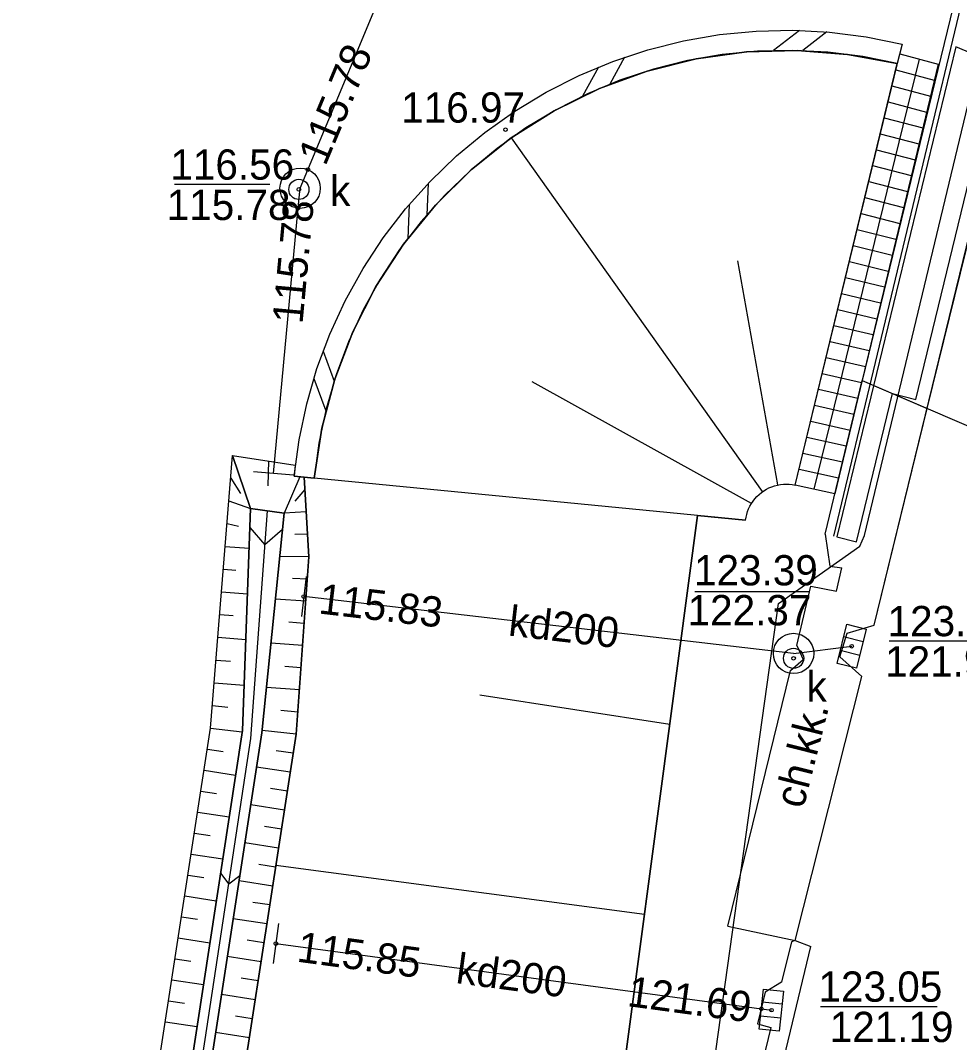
# Model space of a CAD drawing. Extents: x 6424617 to 6425697, y 5665845 to 5667190.
# Drawn here: x 6425417.7 to 6425440.97, y 5666925.51 to 5666950.84 of the extents above; entities that cross this region are included whole.
import ezdxf

# ---------------------------------------------------------------- set-up
doc = ezdxf.new("R2010")
doc.units = 0
for name, color, linetype in [('Warstwa 1', 7, 'Continuous'), ('Warstwa 10', 7, 'Continuous'), ('Warstwa 12', 7, 'Continuous'), ('Warstwa 13', 7, 'Continuous'), ('Warstwa 14', 7, 'Continuous'), ('Warstwa 15', 7, 'Continuous'), ('Warstwa 16', 7, 'Continuous'), ('Warstwa 20', 7, 'Continuous'), ('Warstwa 21', 7, 'Continuous'), ('Warstwa 25', 7, 'Continuous'), ('Warstwa 4', 7, 'Continuous'), ('Warstwa 47', 7, 'Continuous'), ('Warstwa 5', 7, 'Continuous'), ('Warstwa 6', 7, 'Continuous'), ('Warstwa 61', 7, 'Continuous'), ('Warstwa 7', 7, 'Continuous'), ('Warstwa 8', 7, 'Continuous'), ('Warstwa 9', 7, 'Continuous')]:
    doc.layers.add(name, color=color, linetype=linetype)

msp = doc.modelspace()

# ---------------------------------------------------------------- linework, layer by layer
at = {"layer": 'Warstwa 1'}
msp.add_lwpolyline([(6425437.93, 5666938.04), (6425438.42, 5666937.92), (6425439.31, 5666941.59), (6425439.89, 5666941.44), (6425441.5, 5666948.08), (6425474.02, 5666934.4), (6425472.29, 5666927.24), (6425472.87, 5666927.1), (6425472.03, 5666923.61), (6425472.52, 5666923.49), (6425475.45, 5666935.64), (6425458.58, 5666942.73), (6425458.34, 5666941.75), (6425456.1, 5666942.69), (6425456.34, 5666943.68), (6425440.88, 5666950.18)], close=True, dxfattribs=at)
at = {"layer": 'Warstwa 10'}
msp.add_lwpolyline([(6425424.481, 5666939.544), (6425424.604, 5666940.447), (6425424.793, 5666941.337), (6425425.047, 5666942.212), (6425425.366, 5666943.064), (6425425.748, 5666943.891), (6425426.19, 5666944.688), (6425426.69, 5666945.449), (6425427.245, 5666946.171), (6425427.852, 5666946.849), (6425428.507, 5666947.481), (6425429.208, 5666948.062), (6425429.951, 5666948.59), (6425430.73, 5666949.061), (6425431.542, 5666949.472), (6425432.383, 5666949.822), (6425433.247, 5666950.109), (6425434.13, 5666950.331), (6425435.027, 5666950.486), (6425435.934, 5666950.575), (6425436.844, 5666950.595), (6425437.753, 5666950.548), (6425438.657, 5666950.434), (6425439.549, 5666950.253), (6425439.431, 5666949.767), (6425438.576, 5666949.941), (6425437.709, 5666950.05), (6425436.837, 5666950.095), (6425435.964, 5666950.076), (6425435.094, 5666949.991), (6425434.234, 5666949.842), (6425433.387, 5666949.629), (6425432.558, 5666949.354), (6425431.751, 5666949.018), (6425430.972, 5666948.623), (6425430.225, 5666948.172), (6425429.513, 5666947.666), (6425428.841, 5666947.108), (6425428.212, 5666946.502), (6425427.629, 5666945.851), (6425427.097, 5666945.159), (6425426.618, 5666944.429), (6425426.194, 5666943.665), (6425425.828, 5666942.872), (6425425.522, 5666942.054), (6425425.278, 5666941.215), (6425425.096, 5666940.361), (6425424.979, 5666939.496)], close=True, dxfattribs=at)
for points in [[(6425437.005, 5666950.592), (6425436.366, 5666950.093)], [(6425437.688, 5666950.554), (6425437.092, 5666950.089)], [(6425432.672, 5666949.926), (6425432.306, 5666949.257)], [(6425432.026, 5666949.683), (6425431.632, 5666948.962)], [(6425427.801, 5666946.797), (6425427.772, 5666946.021)], [(6425427.331, 5666946.274), (6425427.3, 5666945.436)], [(6425425.199, 5666942.641), (6425425.472, 5666941.901)], [(6425424.968, 5666941.966), (6425425.264, 5666941.163)]]:
    msp.add_lwpolyline(points, dxfattribs=at)
at = {"layer": 'Warstwa 12'}
for points in [[(6425431.89, 5666906.96), (6425430.9, 5666907.63), (6425434.54, 5666922.46), (6425436.49, 5666936.39), (6425438.5, 5666937.81), (6425438.62, 5666938.07), (6425450.24, 5666986.45), (6425451.95, 5666997.19), (6425461.13, 5667029.36), (6425461.175, 5667029.564)], [(6425423.97, 5666939.61), (6425424.58, 5666946.19), (6425424.63, 5666946.68), (6425429.54, 5666958.45)], [(6425436.859, 5666935.15), (6425424.72, 5666936.56)], [(6425436.859, 5666935.15), (6425438.3, 5666935.33)], [(6425424.03, 5666927.96), (6425436.31, 5666926.31)]]:
    msp.add_lwpolyline(points, dxfattribs=at)
at = {"layer": 'Warstwa 14'}
for p, q in [((6425423.883, 5666946.768), (6425421.515, 5666946.768)), ((6425437.261, 5666936.68), (6425434.409, 5666936.68)), ((6425441.823, 5666935.454), (6425439.227, 5666935.454)), ((6425440.418, 5666926.396), (6425437.53, 5666926.396))]:
    msp.add_line(p, q, dxfattribs=at)
for centre in [(6425424.823, 5666947.141), (6425424.6, 5666946.65), (6425424.58, 5666946.19), (6425424.72, 5666936.56), (6425438.3, 5666935.33), (6425436.86, 5666935.03), (6425424.03, 5666927.96), (6425436.062, 5666926.343), (6425436.31, 5666926.31)]:
    msp.add_circle(centre, 0.045, dxfattribs=at)
at = {"layer": 'Warstwa 16'}
msp.add_lwpolyline([(6425454.547, 5666935.052), (6425462.72, 5666968.52), (6425464.269, 5666974.864), (6425448.68, 5666983.24), (6425443.29, 5666961.38), (6425438.561, 5666941.912)], close=True, dxfattribs=at)
for centre in [(6425424.63, 5666946.68), (6425436.86, 5666935.15)]:
    msp.add_circle(centre, 0.5, dxfattribs=at)
at = {"layer": 'Warstwa 20'}
for points in [[(6425418.503, 5666912.88), (6425417.699, 5666914.915), (6425419.903, 5666915.635), (6425421.132, 5666924.986), (6425422.413, 5666933.296), (6425422.955, 5666940.058)], [(6425422.955, 5666940.058), (6425424.511, 5666939.82), (6425424.481, 5666939.544), (6425424.73, 5666939.52), (6425424.85, 5666937.543), (6425424.531, 5666933.147), (6425423.228, 5666924.688), (6425421.611, 5666914.944), (6425421.335, 5666914.059), (6425418.503, 5666912.88)], [(6425431.91, 5666919.26), (6425434.482, 5666938.567), (6425435.67, 5666938.45), (6425435.681, 5666938.524), (6425435.698, 5666938.596), (6425435.719, 5666938.666), (6425435.746, 5666938.735), (6425435.778, 5666938.802), (6425435.814, 5666938.866), (6425435.855, 5666938.928), (6425435.901, 5666938.986), (6425435.95, 5666939.041), (6425436.004, 5666939.092), (6425436.061, 5666939.139), (6425436.121, 5666939.182), (6425436.185, 5666939.22), (6425436.25, 5666939.253), (6425436.319, 5666939.282), (6425436.389, 5666939.305), (6425436.46, 5666939.323), (6425436.533, 5666939.336), (6425436.607, 5666939.344), (6425436.68, 5666939.346), (6425436.754, 5666939.343), (6425436.828, 5666939.334), (6425436.9, 5666939.32)]]:
    msp.add_lwpolyline(points, dxfattribs=at)
at = {"layer": 'Warstwa 21'}
for p, q in [((6425424.468, 5666939.565), (6425423.472, 5666939.655)), ((6425424.777, 5666937.057), (6425424.663, 5666936.063)), ((6425424.098, 5666928.455), (6425423.962, 5666927.465))]:
    msp.add_line(p, q, dxfattribs=at)
for points in [[(6425420.356, 5666910.275), (6425421.335, 5666914.059), (6425421.611, 5666914.944), (6425423.228, 5666924.688), (6425424.531, 5666933.147), (6425424.85, 5666937.543), (6425424.73, 5666939.52), (6425424.979, 5666939.496), (6425425.168, 5666940.736), (6425425.488, 5666941.95), (6425425.936, 5666943.123), (6425426.506, 5666944.241), (6425427.193, 5666945.292), (6425427.988, 5666946.263), (6425428.881, 5666947.144), (6425429.864, 5666947.925), (6425430.925, 5666948.597), (6425432.051, 5666949.151), (6425433.23, 5666949.582), (6425434.448, 5666949.885), (6425435.691, 5666950.056), (6425436.946, 5666950.093), (6425438.197, 5666949.997), (6425439.431, 5666949.767)], [(6425423.401, 5666938.74), (6425423.202, 5666933.242), (6425421.91, 5666924.832), (6425420.554, 5666915.664), (6425420.293, 5666915.098), (6425418.906, 5666914.713), (6425419.17, 5666913.818)], [(6425419.17, 5666913.818), (6425420.797, 5666914.719), (6425421.023, 5666915.625), (6425422.389, 5666924.803), (6425423.681, 5666933.183), (6425424.239, 5666938.625), (6425423.401, 5666938.74)]]:
    msp.add_lwpolyline(points, dxfattribs=at)
at = {"layer": 'Warstwa 25'}
msp.add_circle((6425429.72, 5666948.13), 0.045, dxfattribs=at)
at = {"layer": 'Warstwa 4'}
for p, q in [((6425438.585, 5666935.44), (6425438.1, 5666935.56)), ((6425438.5, 5666935.1), (6425438.015, 5666935.22)), ((6425436.577, 5666926.457), (6425436.08, 5666926.511)), ((6425436.54, 5666926.109), (6425436.043, 5666926.163))]:
    msp.add_line(p, q, dxfattribs=at)
for points in [[(6425438.663, 5666935.755), (6425438.422, 5666934.784), (6425437.937, 5666934.905), (6425438.178, 5666935.876)], [(6425436.613, 5666926.78), (6425436.504, 5666925.786), (6425436.007, 5666925.84), (6425436.116, 5666926.834)]]:
    msp.add_lwpolyline(points, close=True, dxfattribs=at)
for centre in [(6425424.6, 5666946.65), (6425436.86, 5666935.03)]:
    msp.add_circle(centre, 0.25, dxfattribs=at)
at = {"layer": 'Warstwa 47'}
for points in [[(6425449.59, 5666986.09), (6425446.36, 5666973.06), (6425444.03, 5666963.58), (6425441.1, 5666951.6), (6425437.85, 5666938.06)], [(6425434.482, 5666938.566), (6425431.91, 5666919.26), (6425425.66, 5666893.41), (6425420.91, 5666870.31), (6425418.975, 5666860.884)]]:
    msp.add_lwpolyline(points, dxfattribs=at)
at = {"layer": 'Warstwa 6'}
for points in [[(6425436.9, 5666928.04), (6425438.55, 5666934.58), (6425438.01, 5666935.07), (6425438.19, 5666935.65), (6425438.86, 5666935.85), (6425442, 5666948.71), (6425445.18, 5666961.75), (6425451.11, 5666985.73), (6425451.49, 5666987.26), (6425450.84, 5666987.81), (6425450.92, 5666988.4), (6425451.78, 5666988.57), (6425453.11, 5666993.93)], [(6425436.9, 5666928.04), (6425436.812, 5666928.004), (6425436.564, 5666927.008), (6425436.159, 5666926.755), (6425435.965, 5666925.969), (6425436.293, 5666925.883), (6425431.397, 5666905.695), (6425430.416, 5666905.082), (6425430.241, 5666904.285), (6425431.039, 5666904.111), (6425424.834, 5666878.494), (6425423.823, 5666877.862), (6425423.658, 5666877.065), (6425424.455, 5666876.9), (6425419.634, 5666856.991), (6425418.663, 5666856.398), (6425418.469, 5666855.612), (6425419.071, 5666854.62), (6425418.186, 5666851.005), (6425418.674, 5666850.886)]]:
    msp.add_lwpolyline(points, dxfattribs=at)
at = {"layer": 'Warstwa 61'}
msp.add_line((6425437.372, 5666939.219), (6425439.981, 5666949.876), dxfattribs=at)
at = {"layer": 'Warstwa 7'}
for p, q in [((6425439.394, 5666949.614), (6425440.345, 5666949.356)), ((6425439.298, 5666949.218), (6425440.25, 5666948.962)), ((6425439.202, 5666948.822), (6425440.156, 5666948.568)), ((6425439.106, 5666948.426), (6425440.061, 5666948.174)), ((6425439.01, 5666948.03), (6425439.966, 5666947.78)), ((6425438.914, 5666947.634), (6425439.871, 5666947.386)), ((6425438.819, 5666947.239), (6425439.776, 5666946.991)), ((6425438.723, 5666946.843), (6425439.681, 5666946.597)), ((6425438.627, 5666946.447), (6425439.587, 5666946.203)), ((6425438.531, 5666946.051), (6425439.492, 5666945.809)), ((6425438.435, 5666945.655), (6425439.397, 5666945.415)), ((6425438.339, 5666945.259), (6425439.302, 5666945.021)), ((6425438.243, 5666944.863), (6425439.207, 5666944.627)), ((6425438.147, 5666944.467), (6425439.113, 5666944.233)), ((6425438.051, 5666944.071), (6425439.018, 5666943.839)), ((6425437.955, 5666943.675), (6425438.923, 5666943.445)), ((6425437.859, 5666943.279), (6425438.828, 5666943.051)), ((6425437.763, 5666942.883), (6425438.733, 5666942.657)), ((6425437.667, 5666942.487), (6425438.639, 5666942.263)), ((6425437.571, 5666942.091), (6425438.544, 5666941.869)), ((6425437.476, 5666941.696), (6425438.449, 5666941.474)), ((6425437.38, 5666941.3), (6425438.354, 5666941.08)), ((6425437.284, 5666940.904), (6425438.259, 5666940.686)), ((6425437.188, 5666940.508), (6425438.164, 5666940.292)), ((6425437.092, 5666940.112), (6425438.07, 5666939.898)), ((6425436.996, 5666939.716), (6425437.975, 5666939.504))]:
    msp.add_line(p, q, dxfattribs=at)
msp.add_lwpolyline([(6425436.9, 5666939.32), (6425439.49, 5666950.01), (6425440.44, 5666949.75), (6425437.88, 5666939.11)], close=True, dxfattribs=at)
at = {"layer": 'Warstwa 8'}
for p, q in [((6425440.171, 5666941.221), (6425450.281, 5666982.38)), ((6425438.86, 5666935.85), (6425440.171, 5666941.221)), ((6425438.19, 5666935.65), (6425438.86, 5666935.85)), ((6425438.01, 5666935.07), (6425438.19, 5666935.65)), ((6425438.01, 5666935.07), (6425438.55, 5666934.58)), ((6425436.9, 5666928.04), (6425438.55, 5666934.58)), ((6425418.674, 5666850.886), (6425437.29, 5666927.885)), ((6425436.9, 5666928.04), (6425437.29, 5666927.885))]:
    msp.add_line(p, q, dxfattribs=at)
at = {"layer": 'Warstwa 9'}
for p, q in [((6425436.09, 5666939.16), (6425429.865, 5666947.926)), ((6425436.471, 5666939.325), (6425435.479, 5666944.877)), ((6425435.813, 5666938.865), (6425430.384, 5666941.88)), ((6425437.64, 5666938.11), (6425438.561, 5666941.912)), ((6425438.561, 5666941.912), (6425440.171, 5666941.221)), ((6425438.86, 5666935.85), (6425440.171, 5666941.221)), ((6425422.955, 5666940.058), (6425423.401, 5666938.74)), ((6425422.955, 5666940.058), (6425423.401, 5666938.74)), ((6425423.843, 5666939.922), (6425423.832, 5666939.302)), ((6425422.91, 5666939.494), (6425423.156, 5666939.117)), ((6425424.623, 5666939.53), (6425424.239, 5666938.625)), ((6425435.67, 5666938.45), (6425424.979, 5666939.496)), ((6425424.749, 5666939.212), (6425424.5, 5666938.925)), ((6425422.865, 5666938.931), (6425423.401, 5666938.74)), ((6425423.407, 5666933.044), (6425423.82, 5666938.683)), ((6425424.782, 5666938.663), (6425424.239, 5666938.625)), ((6425422.82, 5666938.368), (6425423.101, 5666938.308)), ((6425423.384, 5666938.272), (6425423.758, 5666937.839)), ((6425424.197, 5666938.218), (6425423.758, 5666937.839)), ((6425424.816, 5666938.103), (6425424.502, 5666938.096)), ((6425437.64, 5666938.11), (6425437.76, 5666937.31)), ((6425422.774, 5666937.804), (6425423.365, 5666937.757)), ((6425424.85, 5666937.543), (6425424.129, 5666937.55)), ((6425422.729, 5666937.24), (6425423.037, 5666937.216)), ((6425437.76, 5666937.31), (6425438.06, 5666937.27)), ((6425437.92, 5666936.69), (6425438.06, 5666937.27)), ((6425424.81, 5666936.994), (6425424.442, 5666937.009)), ((6425436.94, 5666935.35), (6425437.29, 5666936.82)), ((6425437.29, 5666936.82), (6425437.92, 5666936.69)), ((6425422.684, 5666936.677), (6425423.324, 5666936.626)), ((6425424.77, 5666936.444), (6425424.021, 5666936.499)), ((6425422.639, 5666936.114), (6425422.972, 5666936.087)), ((6425424.73, 5666935.894), (6425424.348, 5666935.922)), ((6425438.19, 5666935.65), (6425438.86, 5666935.85)), ((6425422.594, 5666935.55), (6425423.284, 5666935.495)), ((6425438.01, 5666935.07), (6425438.19, 5666935.65)), ((6425424.69, 5666935.345), (6425423.909, 5666935.402)), ((6425436.94, 5666935.35), (6425437.1, 5666935)), ((6425422.549, 5666934.987), (6425422.906, 5666934.958)), ((6425436.78, 5666934.73), (6425437.1, 5666935)), ((6425438.01, 5666935.07), (6425438.55, 5666934.58)), ((6425424.65, 5666934.796), (6425424.251, 5666934.824)), ((6425435.23, 5666928.39), (6425436.78, 5666934.73)), ((6425422.503, 5666934.423), (6425423.243, 5666934.364)), ((6425436.9, 5666928.04), (6425438.55, 5666934.58)), ((6425424.611, 5666934.246), (6425423.796, 5666934.305)), ((6425433.792, 5666933.39), (6425429.086, 5666934.116)), ((6425422.458, 5666933.86), (6425422.839, 5666933.822)), ((6425424.571, 5666933.696), (6425424.156, 5666933.735)), ((6425422.413, 5666933.296), (6425423.196, 5666933.205)), ((6425424.531, 5666933.147), (6425423.687, 5666933.242)), ((6425420.784, 5666915.728), (6425423.407, 5666933.044)), ((6425422.333, 5666932.776), (6425422.724, 5666932.724)), ((6425424.458, 5666932.677), (6425424.038, 5666932.733)), ((6425422.253, 5666932.257), (6425423.032, 5666932.137)), ((6425424.386, 5666932.207), (6425423.55, 5666932.336)), ((6425422.173, 5666931.738), (6425422.562, 5666931.678)), ((6425424.314, 5666931.737), (6425423.896, 5666931.802)), ((6425424.241, 5666931.267), (6425423.405, 5666931.396)), ((6425422.093, 5666931.218), (6425422.872, 5666931.098)), ((6425422.013, 5666930.699), (6425422.403, 5666930.639)), ((6425424.169, 5666930.797), (6425423.751, 5666930.862)), ((6425424.097, 5666930.327), (6425423.261, 5666930.456)), ((6425421.933, 5666930.18), (6425422.713, 5666930.06)), ((6425424.024, 5666929.857), (6425423.606, 5666929.921)), ((6425433.165, 5666928.68), (6425424.03, 5666929.898)), ((6425421.852, 5666929.66), (6425422.243, 5666929.6)), ((6425422.659, 5666929.707), (6425422.86, 5666929.434)), ((6425423.134, 5666929.637), (6425422.86, 5666929.434)), ((6425423.952, 5666929.387), (6425423.116, 5666929.516)), ((6425421.772, 5666929.141), (6425422.553, 5666929.021)), ((6425423.88, 5666928.918), (6425423.462, 5666928.982)), ((6425421.692, 5666928.622), (6425422.083, 5666928.562)), ((6425423.807, 5666928.448), (6425422.971, 5666928.577)), ((6425435.23, 5666928.39), (6425436.9, 5666928.04)), ((6425421.612, 5666928.102), (6425422.394, 5666927.982)), ((6425423.734, 5666927.978), (6425423.317, 5666928.042)), ((6425421.532, 5666927.583), (6425421.923, 5666927.523)), ((6425423.662, 5666927.508), (6425422.826, 5666927.637)), ((6425423.59, 5666927.038), (6425423.172, 5666927.102)), ((6425421.452, 5666927.064), (6425422.234, 5666926.944)), ((6425423.518, 5666926.568), (6425422.681, 5666926.697)), ((6425421.372, 5666926.545), (6425421.763, 5666926.484)), ((6425423.445, 5666926.098), (6425423.027, 5666926.162)), ((6425421.292, 5666926.025), (6425422.074, 5666925.905)), ((6425423.373, 5666925.628), (6425422.536, 5666925.757))]:
    msp.add_line(p, q, dxfattribs=at)
msp.add_lwpolyline([(6425431.91, 5666919.26), (6425434.482, 5666938.567), (6425435.67, 5666938.45), (6425435.681, 5666938.524), (6425435.698, 5666938.596), (6425435.719, 5666938.666), (6425435.746, 5666938.735), (6425435.778, 5666938.802), (6425435.814, 5666938.866), (6425435.855, 5666938.928), (6425435.901, 5666938.986), (6425435.95, 5666939.041), (6425436.004, 5666939.092), (6425436.061, 5666939.139), (6425436.121, 5666939.182), (6425436.185, 5666939.22), (6425436.25, 5666939.253), (6425436.319, 5666939.282), (6425436.389, 5666939.305), (6425436.46, 5666939.323), (6425436.533, 5666939.336), (6425436.607, 5666939.344), (6425436.68, 5666939.346), (6425436.754, 5666939.343), (6425436.828, 5666939.334), (6425436.9, 5666939.32), (6425439.431, 5666949.767), (6425438.197, 5666949.997), (6425436.946, 5666950.093), (6425435.691, 5666950.056), (6425434.448, 5666949.885), (6425433.23, 5666949.582), (6425432.051, 5666949.151), (6425430.925, 5666948.597), (6425429.864, 5666947.925), (6425428.881, 5666947.144), (6425427.988, 5666946.263), (6425427.193, 5666945.292), (6425426.506, 5666944.241), (6425425.936, 5666943.123), (6425425.488, 5666941.95), (6425425.168, 5666940.736), (6425424.979, 5666939.496), (6425424.73, 5666939.52), (6425424.85, 5666937.543), (6425424.531, 5666933.147), (6425423.228, 5666924.688)], dxfattribs=at)
for points in [[(6425419.17, 5666913.818), (6425418.503, 5666912.88), (6425417.699, 5666914.915), (6425419.903, 5666915.635), (6425421.132, 5666924.986), (6425422.413, 5666933.296), (6425422.955, 5666940.058), (6425423.401, 5666938.74), (6425423.202, 5666933.242), (6425421.91, 5666924.832), (6425420.554, 5666915.664), (6425420.293, 5666915.098), (6425418.906, 5666914.713)], [(6425418.503, 5666912.88), (6425419.17, 5666913.818), (6425420.797, 5666914.719), (6425421.023, 5666915.625), (6425422.389, 5666924.803), (6425423.681, 5666933.183), (6425424.239, 5666938.625), (6425423.401, 5666938.74), (6425422.955, 5666940.058), (6425424.511, 5666939.82), (6425424.481, 5666939.544), (6425424.73, 5666939.52), (6425424.85, 5666937.543), (6425424.531, 5666933.147), (6425423.228, 5666924.688), (6425421.611, 5666914.944), (6425421.335, 5666914.059)], [(6425423.401, 5666938.74), (6425424.239, 5666938.625), (6425423.681, 5666933.183), (6425422.389, 5666924.803), (6425421.023, 5666915.625), (6425420.797, 5666914.719), (6425419.17, 5666913.818), (6425418.906, 5666914.713), (6425420.293, 5666915.098), (6425420.554, 5666915.664), (6425421.91, 5666924.832), (6425423.202, 5666933.242)]]:
    msp.add_lwpolyline(points, close=True, dxfattribs=at)

# ---------------------------------------------------------------- texts
at = {"layer": 'Warstwa 13'}
for rotation, p in [(353.3717, (6425429.771, 5666935.596)), (352.3461, (6425428.469, 5666926.985))]:
    msp.add_text('kd200', height=0.75, rotation=rotation, dxfattribs=at).set_placement(p)
at = {"layer": 'Warstwa 14'}
for s, rotation, p in [('115.78', 67.3569, (6425425.256, 5666947.207)), ('115.78', 84.7061, (6425424.689, 5666943.302)), ('115.83', 353.3717, (6425425.068, 5666936.143)), ('115.85', 352.3461, (6425424.528, 5666927.515)), ('121.69', 352.3461, (6425432.717, 5666926.414))]:
    msp.add_text(s, height=0.75, rotation=rotation, dxfattribs=at).set_placement(p)
for s, p in [('115.78', (6425421.324, 5666945.892)), ('122.37', (6425434.234, 5666935.848)), ('121.92', (6425439.128, 5666934.578)), ('121.19', (6425437.756, 5666925.52))]:
    msp.add_text(s, height=0.75, dxfattribs=at).set_placement(p)
at = {"layer": 'Warstwa 15'}
for s, p in [('116.56', (6425421.415, 5666946.892)), ('123.39', (6425434.393, 5666936.837)), ('123.21', (6425439.19, 5666935.578)), ('123.05', (6425437.478, 5666926.52))]:
    msp.add_text(s, height=0.75, dxfattribs=at).set_placement(p)
at = {"layer": 'Warstwa 25'}
msp.add_text('116.97', height=0.75, dxfattribs=at).set_placement((6425427.136, 5666948.305))
at = {"layer": 'Warstwa 5'}
for p in [(6425425.373, 5666946.242), (6425437.18, 5666933.959)]:
    msp.add_text('k', height=0.75, dxfattribs=at).set_placement(p)
at = {"layer": 'Warstwa 9'}
msp.add_text('ch.kk.', height=0.75, rotation=75.8424, dxfattribs=at).set_placement((6425437.1, 5666931.281))

doc.saveas('drawing.dxf')
